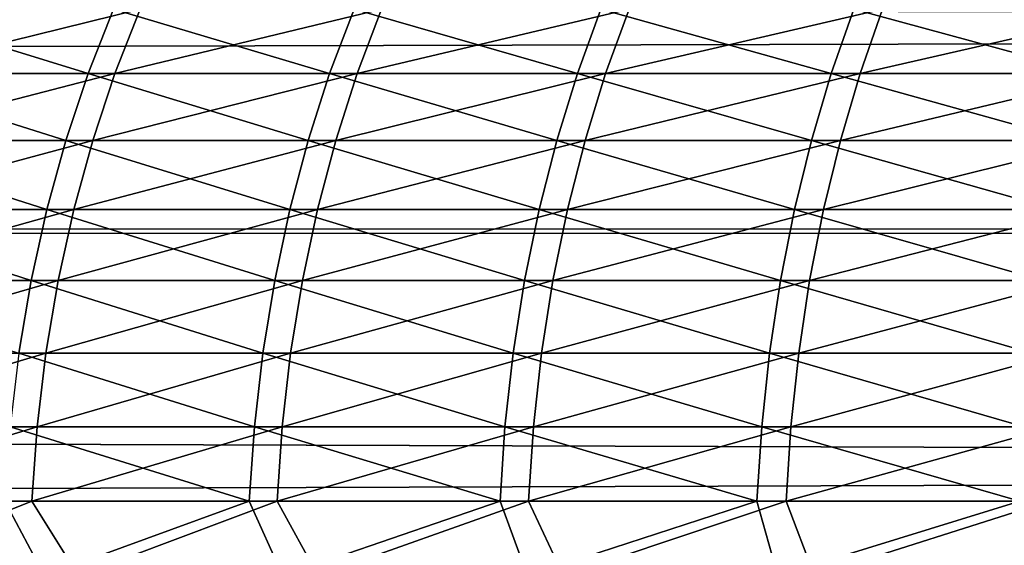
# Model space of a CAD drawing. Header units: millimetres. Extents: x -184 to 165, y -135 to 242.
# Tile 858 of 1056: x -105.419 to -104.479, y 5.229 to 5.731. Entities that reach past the tile are written whole.
import ezdxf

# ---------------------------------------------------------------- set-up
doc = ezdxf.new("R2010")
doc.units = ezdxf.units.MM
doc.header["$LTSCALE"] = 41.718519
for name, color, linetype in [('384', 7, 'CONTINUOUS'), ('386', 7, 'CONTINUOUS'), ('432', 7, 'CONTINUOUS')]:
    doc.layers.add(name, color=color, linetype=linetype)

msp = doc.modelspace()

# ---------------------------------------------------------------- linework, layer by layer
at = {"layer": '384', "linetype": 'CONTINUOUS'}
for points in [[(-34.8031, 5.99816, 60), (-34.41413, 5.55084, 60), (-162.7873, 5.89476, 60), (-34.8031, 5.99816, 60)], [(-162.7873, 5.89476, 60), (-34.41413, 5.55084, 60), (-163.12331, 5.50745, 60), (-162.7873, 5.89476, 60)], [(-34.41413, 5.55084, 60), (-34.02788, 5.10033, 60), (-163.12331, 5.50745, 60), (-34.41413, 5.55084, 60)], [(-163.12331, 5.50745, 60), (-34.02788, 5.10033, 60), (-163.45695, 5.11815, 60), (-163.12331, 5.50745, 60)]]:
    msp.add_3dface(points, dxfattribs=at)
at = {"layer": '386', "linetype": 'CONTINUOUS'}
for points in [[(-34.7127, 5.89476, 63), (-162.6969, 5.99816, 63), (-163.08587, 5.55084, 63), (-34.7127, 5.89476, 63)], [(-34.37669, 5.50745, 63), (-34.7127, 5.89476, 63), (-163.08587, 5.55084, 63), (-34.37669, 5.50745, 63)], [(-34.37669, 5.50745, 63), (-163.08587, 5.55084, 63), (-163.47212, 5.10033, 63), (-34.37669, 5.50745, 63)], [(-34.04305, 5.11815, 63), (-34.37669, 5.50745, 63), (-163.47212, 5.10033, 63), (-34.04305, 5.11815, 63)]]:
    msp.add_3dface(points, dxfattribs=at)
at = {"layer": '432', "linetype": 'CONTINUOUS'}
for points in [[(-105.35399, 5.67962, 7.38984), (-105.55341, 5.74106, 7.15796), (-105.57845, 5.67962, 7.1845), (-105.35399, 5.67962, 7.38984)], [(-105.52864, 5.74106, -7.18125), (-105.3043, 5.74106, -7.38505), (-105.55359, 5.67962, -7.20788), (-105.52864, 5.74106, -7.18125)], [(-105.55359, 5.67962, -7.20788), (-105.3043, 5.74106, -7.38505), (-105.32842, 5.67962, -7.41244), (-105.55359, 5.67962, -7.20788)], [(-105.32978, 5.74106, 7.36254), (-105.55341, 5.74106, 7.15796), (-105.35399, 5.67962, 7.38984), (-105.32978, 5.74106, 7.36254)], [(-105.12331, 5.67962, 7.58816), (-105.32978, 5.74106, 7.36254), (-105.35399, 5.67962, 7.38984), (-105.12331, 5.67962, 7.58816)], [(-105.09995, 5.74106, 7.56013), (-105.32978, 5.74106, 7.36254), (-105.12331, 5.67962, 7.58816), (-105.09995, 5.74106, 7.56013)], [(-105.3043, 5.74106, -7.38505), (-105.07379, 5.74106, -7.58185), (-105.32842, 5.67962, -7.41244), (-105.3043, 5.74106, -7.38505)], [(-105.32842, 5.67962, -7.41244), (-105.07379, 5.74106, -7.58185), (-105.09706, 5.67962, -7.60997), (-105.32842, 5.67962, -7.41244)], [(-104.88663, 5.67962, 7.77929), (-105.09995, 5.74106, 7.56013), (-105.12331, 5.67962, 7.58816), (-104.88663, 5.67962, 7.77929)], [(-104.86415, 5.74106, 7.75055), (-105.09995, 5.74106, 7.56013), (-104.88663, 5.67962, 7.77929), (-104.86415, 5.74106, 7.75055)], [(-105.07379, 5.74106, -7.58185), (-104.83733, 5.74106, -7.77146), (-105.09706, 5.67962, -7.60997), (-105.07379, 5.74106, -7.58185)], [(-105.09706, 5.67962, -7.60997), (-104.83733, 5.74106, -7.77146), (-104.85972, 5.67962, -7.80027), (-105.09706, 5.67962, -7.60997)], [(-104.64418, 5.67962, 7.96304), (-104.86415, 5.74106, 7.75055), (-104.88663, 5.67962, 7.77929), (-104.64418, 5.67962, 7.96304)], [(-104.62259, 5.74106, 7.93362), (-104.86415, 5.74106, 7.75055), (-104.64418, 5.67962, 7.96304), (-104.62259, 5.74106, 7.93362)], [(-104.83733, 5.74106, -7.77146), (-104.59515, 5.74106, -7.95369), (-104.85972, 5.67962, -7.80027), (-104.83733, 5.74106, -7.77146)], [(-104.85972, 5.67962, -7.80027), (-104.59515, 5.74106, -7.95369), (-104.61664, 5.67962, -7.98318), (-104.85972, 5.67962, -7.80027)], [(-104.39619, 5.67962, 8.13924), (-104.62259, 5.74106, 7.93362), (-104.64418, 5.67962, 7.96304), (-104.39619, 5.67962, 8.13924)], [(-104.37551, 5.74106, 8.10917), (-104.62259, 5.74106, 7.93362), (-104.39619, 5.67962, 8.13924), (-104.37551, 5.74106, 8.10917)], [(-104.59515, 5.74106, -7.95369), (-104.34746, 5.74106, -8.12838), (-104.61664, 5.67962, -7.98318), (-104.59515, 5.74106, -7.95369)], [(-104.61664, 5.67962, -7.98318), (-104.34746, 5.74106, -8.12838), (-104.36803, 5.67962, -8.15852), (-104.61664, 5.67962, -7.98318)], [(-105.37523, 5.61574, 7.41379), (-105.57845, 5.67962, 7.1845), (-105.60042, 5.61574, 7.20779), (-105.37523, 5.61574, 7.41379)], [(-105.35399, 5.67962, 7.38984), (-105.57845, 5.67962, 7.1845), (-105.37523, 5.61574, 7.41379), (-105.35399, 5.67962, 7.38984)], [(-105.55359, 5.67962, -7.20788), (-105.32842, 5.67962, -7.41244), (-105.57548, 5.61574, -7.23124), (-105.55359, 5.67962, -7.20788)], [(-105.57548, 5.61574, -7.23124), (-105.32842, 5.67962, -7.41244), (-105.34958, 5.61574, -7.43646), (-105.57548, 5.61574, -7.23124)], [(-105.1438, 5.61574, 7.61276), (-105.35399, 5.67962, 7.38984), (-105.37523, 5.61574, 7.41379), (-105.1438, 5.61574, 7.61276)], [(-105.12331, 5.67962, 7.58816), (-105.35399, 5.67962, 7.38984), (-105.1438, 5.61574, 7.61276), (-105.12331, 5.67962, 7.58816)], [(-105.32842, 5.67962, -7.41244), (-105.09706, 5.67962, -7.60997), (-105.34958, 5.61574, -7.43646), (-105.32842, 5.67962, -7.41244)], [(-105.34958, 5.61574, -7.43646), (-105.09706, 5.67962, -7.60997), (-105.11746, 5.61574, -7.63463), (-105.34958, 5.61574, -7.43646)], [(-104.90636, 5.61574, 7.8045), (-105.12331, 5.67962, 7.58816), (-105.1438, 5.61574, 7.61276), (-104.90636, 5.61574, 7.8045)], [(-104.88663, 5.67962, 7.77929), (-105.12331, 5.67962, 7.58816), (-104.90636, 5.61574, 7.8045), (-104.88663, 5.67962, 7.77929)], [(-105.09706, 5.67962, -7.60997), (-104.85972, 5.67962, -7.80027), (-105.11746, 5.61574, -7.63463), (-105.09706, 5.67962, -7.60997)], [(-105.11746, 5.61574, -7.63463), (-104.85972, 5.67962, -7.80027), (-104.87936, 5.61574, -7.82555), (-105.11746, 5.61574, -7.63463)], [(-104.66312, 5.61574, 7.98885), (-104.88663, 5.67962, 7.77929), (-104.90636, 5.61574, 7.8045), (-104.66312, 5.61574, 7.98885)], [(-104.64418, 5.67962, 7.96304), (-104.88663, 5.67962, 7.77929), (-104.66312, 5.61574, 7.98885), (-104.64418, 5.67962, 7.96304)], [(-104.85972, 5.67962, -7.80027), (-104.61664, 5.67962, -7.98318), (-104.87936, 5.61574, -7.82555), (-104.85972, 5.67962, -7.80027)], [(-104.87936, 5.61574, -7.82555), (-104.61664, 5.67962, -7.98318), (-104.63549, 5.61574, -8.00906), (-104.87936, 5.61574, -7.82555)], [(-104.41432, 5.61574, 8.16561), (-104.64418, 5.67962, 7.96304), (-104.66312, 5.61574, 7.98885), (-104.41432, 5.61574, 8.16561)], [(-104.39619, 5.67962, 8.13924), (-104.64418, 5.67962, 7.96304), (-104.41432, 5.61574, 8.16561), (-104.39619, 5.67962, 8.13924)], [(-104.61664, 5.67962, -7.98318), (-104.36803, 5.67962, -8.15852), (-104.63549, 5.61574, -8.00906), (-104.61664, 5.67962, -7.98318)], [(-104.63549, 5.61574, -8.00906), (-104.36803, 5.67962, -8.15852), (-104.38608, 5.61574, -8.18496), (-104.63549, 5.61574, -8.00906)], [(-105.39339, 5.54973, 7.43426), (-105.60042, 5.61574, 7.20779), (-105.6192, 5.54973, 7.22769), (-105.39339, 5.54973, 7.43426)], [(-105.37523, 5.61574, 7.41379), (-105.60042, 5.61574, 7.20779), (-105.39339, 5.54973, 7.43426), (-105.37523, 5.61574, 7.41379)], [(-105.57548, 5.61574, -7.23124), (-105.34958, 5.61574, -7.43646), (-105.59419, 5.54973, -7.25121), (-105.57548, 5.61574, -7.23124)], [(-105.59419, 5.54973, -7.25121), (-105.34958, 5.61574, -7.43646), (-105.36766, 5.54973, -7.457), (-105.59419, 5.54973, -7.25121)], [(-105.16132, 5.54973, 7.63378), (-105.37523, 5.61574, 7.41379), (-105.39339, 5.54973, 7.43426), (-105.16132, 5.54973, 7.63378)], [(-105.1438, 5.61574, 7.61276), (-105.37523, 5.61574, 7.41379), (-105.16132, 5.54973, 7.63378), (-105.1438, 5.61574, 7.61276)], [(-105.34958, 5.61574, -7.43646), (-105.11746, 5.61574, -7.63463), (-105.36766, 5.54973, -7.457), (-105.34958, 5.61574, -7.43646)], [(-105.36766, 5.54973, -7.457), (-105.11746, 5.61574, -7.63463), (-105.13491, 5.54973, -7.65571), (-105.36766, 5.54973, -7.457)], [(-104.92322, 5.54973, 7.82606), (-105.1438, 5.61574, 7.61276), (-105.16132, 5.54973, 7.63378), (-104.92322, 5.54973, 7.82606)], [(-104.90636, 5.61574, 7.8045), (-105.1438, 5.61574, 7.61276), (-104.92322, 5.54973, 7.82606), (-104.90636, 5.61574, 7.8045)], [(-105.11746, 5.61574, -7.63463), (-104.87936, 5.61574, -7.82555), (-105.13491, 5.54973, -7.65571), (-105.11746, 5.61574, -7.63463)], [(-105.13491, 5.54973, -7.65571), (-104.87936, 5.61574, -7.82555), (-104.89615, 5.54973, -7.84716), (-105.13491, 5.54973, -7.65571)], [(-104.67931, 5.54973, 8.01091), (-104.90636, 5.61574, 7.8045), (-104.92322, 5.54973, 7.82606), (-104.67931, 5.54973, 8.01091)], [(-104.66312, 5.61574, 7.98885), (-104.90636, 5.61574, 7.8045), (-104.67931, 5.54973, 8.01091), (-104.66312, 5.61574, 7.98885)], [(-104.87936, 5.61574, -7.82555), (-104.63549, 5.61574, -8.00906), (-104.89615, 5.54973, -7.84716), (-104.87936, 5.61574, -7.82555)], [(-104.89615, 5.54973, -7.84716), (-104.63549, 5.61574, -8.00906), (-104.6516, 5.54973, -8.03117), (-104.89615, 5.54973, -7.84716)], [(-104.42983, 5.54973, 8.18816), (-104.66312, 5.61574, 7.98885), (-104.67931, 5.54973, 8.01091), (-104.42983, 5.54973, 8.18816)], [(-104.41432, 5.61574, 8.16561), (-104.66312, 5.61574, 7.98885), (-104.42983, 5.54973, 8.18816), (-104.41432, 5.61574, 8.16561)], [(-104.63549, 5.61574, -8.00906), (-104.38608, 5.61574, -8.18496), (-104.6516, 5.54973, -8.03117), (-104.63549, 5.61574, -8.00906)], [(-104.6516, 5.54973, -8.03117), (-104.38608, 5.61574, -8.18496), (-104.40151, 5.54973, -8.20756), (-104.6516, 5.54973, -8.03117)], [(-105.40837, 5.48194, 7.45116), (-105.6192, 5.54973, 7.22769), (-105.6347, 5.48194, 7.24412), (-105.40837, 5.48194, 7.45116)], [(-105.39339, 5.54973, 7.43426), (-105.6192, 5.54973, 7.22769), (-105.40837, 5.48194, 7.45116), (-105.39339, 5.54973, 7.43426)], [(-105.59419, 5.54973, -7.25121), (-105.36766, 5.54973, -7.457), (-105.60963, 5.48194, -7.26769), (-105.59419, 5.54973, -7.25121)], [(-105.60963, 5.48194, -7.26769), (-105.36766, 5.54973, -7.457), (-105.38259, 5.48194, -7.47394), (-105.60963, 5.48194, -7.26769)], [(-105.17578, 5.48194, 7.65113), (-105.39339, 5.54973, 7.43426), (-105.40837, 5.48194, 7.45116), (-105.17578, 5.48194, 7.65113)], [(-105.16132, 5.54973, 7.63378), (-105.39339, 5.54973, 7.43426), (-105.17578, 5.48194, 7.65113), (-105.16132, 5.54973, 7.63378)], [(-105.36766, 5.54973, -7.457), (-105.13491, 5.54973, -7.65571), (-105.38259, 5.48194, -7.47394), (-105.36766, 5.54973, -7.457)], [(-105.38259, 5.48194, -7.47394), (-105.13491, 5.54973, -7.65571), (-105.14931, 5.48194, -7.67311), (-105.38259, 5.48194, -7.47394)], [(-104.93714, 5.48194, 7.84384), (-105.16132, 5.54973, 7.63378), (-105.17578, 5.48194, 7.65113), (-104.93714, 5.48194, 7.84384)], [(-104.92322, 5.54973, 7.82606), (-105.16132, 5.54973, 7.63378), (-104.93714, 5.48194, 7.84384), (-104.92322, 5.54973, 7.82606)], [(-105.13491, 5.54973, -7.65571), (-104.89615, 5.54973, -7.84716), (-105.14931, 5.48194, -7.67311), (-105.13491, 5.54973, -7.65571)], [(-105.14931, 5.48194, -7.67311), (-104.89615, 5.54973, -7.84716), (-104.91, 5.48194, -7.865), (-105.14931, 5.48194, -7.67311)], [(-104.69267, 5.48194, 8.02911), (-104.92322, 5.54973, 7.82606), (-104.93714, 5.48194, 7.84384), (-104.69267, 5.48194, 8.02911)], [(-104.67931, 5.54973, 8.01091), (-104.92322, 5.54973, 7.82606), (-104.69267, 5.48194, 8.02911), (-104.67931, 5.54973, 8.01091)], [(-104.89615, 5.54973, -7.84716), (-104.6516, 5.54973, -8.03117), (-104.91, 5.48194, -7.865), (-104.89615, 5.54973, -7.84716)], [(-104.91, 5.48194, -7.865), (-104.6516, 5.54973, -8.03117), (-104.6649, 5.48194, -8.04943), (-104.91, 5.48194, -7.865)], [(-104.44262, 5.48194, 8.20677), (-104.67931, 5.54973, 8.01091), (-104.69267, 5.48194, 8.02911), (-104.44262, 5.48194, 8.20677)], [(-104.42983, 5.54973, 8.18816), (-104.67931, 5.54973, 8.01091), (-104.44262, 5.48194, 8.20677), (-104.42983, 5.54973, 8.18816)], [(-104.6516, 5.54973, -8.03117), (-104.40151, 5.54973, -8.20756), (-104.6649, 5.48194, -8.04943), (-104.6516, 5.54973, -8.03117)], [(-104.6649, 5.48194, -8.04943), (-104.40151, 5.54973, -8.20756), (-104.41424, 5.48194, -8.22622), (-104.6649, 5.48194, -8.04943)], [(-105.40837, 5.48194, 7.45116), (-105.6347, 5.48194, 7.24412), (-105.4201, 5.4127, 7.46439), (-105.40837, 5.48194, 7.45116)], [(-105.60963, 5.48194, -7.26769), (-105.38259, 5.48194, -7.47394), (-105.62172, 5.4127, -7.28059), (-105.60963, 5.48194, -7.26769)], [(-105.62172, 5.4127, -7.28059), (-105.38259, 5.48194, -7.47394), (-105.39428, 5.4127, -7.48721), (-105.62172, 5.4127, -7.28059)], [(-105.1871, 5.4127, 7.66471), (-105.40837, 5.48194, 7.45116), (-105.4201, 5.4127, 7.46439), (-105.1871, 5.4127, 7.66471)], [(-105.17578, 5.48194, 7.65113), (-105.40837, 5.48194, 7.45116), (-105.1871, 5.4127, 7.66471), (-105.17578, 5.48194, 7.65113)], [(-105.38259, 5.48194, -7.47394), (-105.14931, 5.48194, -7.67311), (-105.39428, 5.4127, -7.48721), (-105.38259, 5.48194, -7.47394)], [(-105.39428, 5.4127, -7.48721), (-105.14931, 5.48194, -7.67311), (-105.16058, 5.4127, -7.68673), (-105.39428, 5.4127, -7.48721)], [(-104.94803, 5.4127, 7.85777), (-105.17578, 5.48194, 7.65113), (-105.1871, 5.4127, 7.66471), (-104.94803, 5.4127, 7.85777)], [(-104.93714, 5.48194, 7.84384), (-105.17578, 5.48194, 7.65113), (-104.94803, 5.4127, 7.85777), (-104.93714, 5.48194, 7.84384)], [(-105.14931, 5.48194, -7.67311), (-104.91, 5.48194, -7.865), (-105.16058, 5.4127, -7.68673), (-105.14931, 5.48194, -7.67311)], [(-105.16058, 5.4127, -7.68673), (-104.91, 5.48194, -7.865), (-104.92085, 5.4127, -7.87896), (-105.16058, 5.4127, -7.68673)], [(-104.70314, 5.4127, 8.04337), (-104.93714, 5.48194, 7.84384), (-104.94803, 5.4127, 7.85777), (-104.70314, 5.4127, 8.04337)], [(-104.69267, 5.48194, 8.02911), (-104.93714, 5.48194, 7.84384), (-104.70314, 5.4127, 8.04337), (-104.69267, 5.48194, 8.02911)], [(-104.91, 5.48194, -7.865), (-104.6649, 5.48194, -8.04943), (-104.92085, 5.4127, -7.87896), (-104.91, 5.48194, -7.865)], [(-104.92085, 5.4127, -7.87896), (-104.6649, 5.48194, -8.04943), (-104.67531, 5.4127, -8.06372), (-104.92085, 5.4127, -7.87896)], [(-104.45264, 5.4127, 8.22134), (-104.69267, 5.48194, 8.02911), (-104.70314, 5.4127, 8.04337), (-104.45264, 5.4127, 8.22134)], [(-104.44262, 5.48194, 8.20677), (-104.69267, 5.48194, 8.02911), (-104.45264, 5.4127, 8.22134), (-104.44262, 5.48194, 8.20677)], [(-104.6649, 5.48194, -8.04943), (-104.41424, 5.48194, -8.22622), (-104.67531, 5.4127, -8.06372), (-104.6649, 5.48194, -8.04943)], [(-104.67531, 5.4127, -8.06372), (-104.41424, 5.48194, -8.22622), (-104.4242, 5.4127, -8.24082), (-104.67531, 5.4127, -8.06372)], [(-105.62172, 5.4127, -7.28059), (-105.39428, 5.4127, -7.48721), (-105.6304, 5.34239, -7.28986), (-105.62172, 5.4127, -7.28059)], [(-105.6304, 5.34239, -7.28986), (-105.39428, 5.4127, -7.48721), (-105.40267, 5.34239, -7.49674), (-105.6304, 5.34239, -7.28986)], [(-105.19523, 5.34239, 7.67447), (-105.4201, 5.4127, 7.46439), (-105.42853, 5.34239, 7.47388), (-105.19523, 5.34239, 7.67447)], [(-105.1871, 5.4127, 7.66471), (-105.4201, 5.4127, 7.46439), (-105.19523, 5.34239, 7.67447), (-105.1871, 5.4127, 7.66471)], [(-105.39428, 5.4127, -7.48721), (-105.16058, 5.4127, -7.68673), (-105.40267, 5.34239, -7.49674), (-105.39428, 5.4127, -7.48721)], [(-105.40267, 5.34239, -7.49674), (-105.16058, 5.4127, -7.68673), (-105.16867, 5.34239, -7.69651), (-105.40267, 5.34239, -7.49674)], [(-104.95586, 5.34239, 7.86777), (-105.1871, 5.4127, 7.66471), (-105.19523, 5.34239, 7.67447), (-104.95586, 5.34239, 7.86777)], [(-104.94803, 5.4127, 7.85777), (-105.1871, 5.4127, 7.66471), (-104.95586, 5.34239, 7.86777), (-104.94803, 5.4127, 7.85777)], [(-105.16058, 5.4127, -7.68673), (-104.92085, 5.4127, -7.87896), (-105.16867, 5.34239, -7.69651), (-105.16058, 5.4127, -7.68673)], [(-105.16867, 5.34239, -7.69651), (-104.92085, 5.4127, -7.87896), (-104.92864, 5.34239, -7.88899), (-105.16867, 5.34239, -7.69651)], [(-104.71065, 5.34239, 8.05361), (-104.94803, 5.4127, 7.85777), (-104.95586, 5.34239, 7.86777), (-104.71065, 5.34239, 8.05361)], [(-104.70314, 5.4127, 8.04337), (-104.94803, 5.4127, 7.85777), (-104.71065, 5.34239, 8.05361), (-104.70314, 5.4127, 8.04337)], [(-104.92085, 5.4127, -7.87896), (-104.67531, 5.4127, -8.06372), (-104.92864, 5.34239, -7.88899), (-104.92085, 5.4127, -7.87896)], [(-104.92864, 5.34239, -7.88899), (-104.67531, 5.4127, -8.06372), (-104.68279, 5.34239, -8.07398), (-104.92864, 5.34239, -7.88899)], [(-104.45983, 5.34239, 8.2318), (-104.70314, 5.4127, 8.04337), (-104.71065, 5.34239, 8.05361), (-104.45983, 5.34239, 8.2318)], [(-104.45264, 5.4127, 8.22134), (-104.70314, 5.4127, 8.04337), (-104.45983, 5.34239, 8.2318), (-104.45264, 5.4127, 8.22134)], [(-104.67531, 5.4127, -8.06372), (-104.4242, 5.4127, -8.24082), (-104.68279, 5.34239, -8.07398), (-104.67531, 5.4127, -8.06372)], [(-104.68279, 5.34239, -8.07398), (-104.4242, 5.4127, -8.24082), (-104.43136, 5.34239, -8.25131), (-104.68279, 5.34239, -8.07398)], [(-105.6304, 5.34239, -7.28986), (-105.40267, 5.34239, -7.49674), (-105.63562, 5.27134, -7.29543), (-105.6304, 5.34239, -7.28986)], [(-105.63562, 5.27134, -7.29543), (-105.40267, 5.34239, -7.49674), (-105.40772, 5.27134, -7.50247), (-105.63562, 5.27134, -7.29543)], [(-105.20012, 5.27134, 7.68034), (-105.42853, 5.34239, 7.47388), (-105.4336, 5.27134, 7.4796), (-105.20012, 5.27134, 7.68034)], [(-105.19523, 5.34239, 7.67447), (-105.42853, 5.34239, 7.47388), (-105.20012, 5.27134, 7.68034), (-105.19523, 5.34239, 7.67447)], [(-105.40267, 5.34239, -7.49674), (-105.16867, 5.34239, -7.69651), (-105.40772, 5.27134, -7.50247), (-105.40267, 5.34239, -7.49674)], [(-105.40772, 5.27134, -7.50247), (-105.16867, 5.34239, -7.69651), (-105.17354, 5.27134, -7.7024), (-105.40772, 5.27134, -7.50247)], [(-104.96057, 5.27134, 7.87378), (-105.19523, 5.34239, 7.67447), (-105.20012, 5.27134, 7.68034), (-104.96057, 5.27134, 7.87378)], [(-104.95586, 5.34239, 7.86777), (-105.19523, 5.34239, 7.67447), (-104.96057, 5.27134, 7.87378), (-104.95586, 5.34239, 7.86777)], [(-105.16867, 5.34239, -7.69651), (-104.92864, 5.34239, -7.88899), (-105.17354, 5.27134, -7.7024), (-105.16867, 5.34239, -7.69651)], [(-105.17354, 5.27134, -7.7024), (-104.92864, 5.34239, -7.88899), (-104.93333, 5.27134, -7.89502), (-105.17354, 5.27134, -7.7024)], [(-104.71517, 5.27134, 8.05977), (-104.95586, 5.34239, 7.86777), (-104.96057, 5.27134, 7.87378), (-104.71517, 5.27134, 8.05977)], [(-104.71065, 5.34239, 8.05361), (-104.95586, 5.34239, 7.86777), (-104.71517, 5.27134, 8.05977), (-104.71065, 5.34239, 8.05361)], [(-104.92864, 5.34239, -7.88899), (-104.68279, 5.34239, -8.07398), (-104.93333, 5.27134, -7.89502), (-104.92864, 5.34239, -7.88899)], [(-104.93333, 5.27134, -7.89502), (-104.68279, 5.34239, -8.07398), (-104.68729, 5.27134, -8.08015), (-104.93333, 5.27134, -7.89502)], [(-104.46416, 5.27134, 8.2381), (-104.71065, 5.34239, 8.05361), (-104.71517, 5.27134, 8.05977), (-104.46416, 5.27134, 8.2381)], [(-104.45983, 5.34239, 8.2318), (-104.71065, 5.34239, 8.05361), (-104.46416, 5.27134, 8.2381), (-104.45983, 5.34239, 8.2318)], [(-104.68279, 5.34239, -8.07398), (-104.43136, 5.34239, -8.25131), (-104.68729, 5.27134, -8.08015), (-104.68279, 5.34239, -8.07398)], [(-104.68729, 5.27134, -8.08015), (-104.43136, 5.34239, -8.25131), (-104.43567, 5.27134, -8.25762), (-104.68729, 5.27134, -8.08015)], [(-105.58582, 5.2, -7.34524), (-105.63562, 5.27134, -7.29543), (-105.40772, 5.27134, -7.50247), (-105.58582, 5.2, -7.34524)], [(-105.6176, 5.2, 7.31576), (-105.39569, 5.2, 7.51644), (-105.4336, 5.27134, 7.4796), (-105.6176, 5.2, 7.31576)], [(-105.36305, 5.2, -7.54496), (-105.58582, 5.2, -7.34524), (-105.40772, 5.27134, -7.50247), (-105.36305, 5.2, -7.54496)], [(-105.39569, 5.2, 7.51644), (-105.20012, 5.27134, 7.68034), (-105.4336, 5.27134, 7.4796), (-105.39569, 5.2, 7.51644)], [(-105.36305, 5.2, -7.54496), (-105.40772, 5.27134, -7.50247), (-105.17354, 5.27134, -7.7024), (-105.36305, 5.2, -7.54496)], [(-105.39569, 5.2, 7.51644), (-105.16788, 5.2, 7.71039), (-105.20012, 5.27134, 7.68034), (-105.39569, 5.2, 7.51644)], [(-105.1344, 5.2, -7.73792), (-105.36305, 5.2, -7.54496), (-105.17354, 5.27134, -7.7024), (-105.1344, 5.2, -7.73792)], [(-105.16788, 5.2, 7.71039), (-104.96057, 5.27134, 7.87378), (-105.20012, 5.27134, 7.68034), (-105.16788, 5.2, 7.71039)], [(-105.1344, 5.2, -7.73792), (-105.17354, 5.27134, -7.7024), (-104.93333, 5.27134, -7.89502), (-105.1344, 5.2, -7.73792)], [(-105.16788, 5.2, 7.71039), (-104.93437, 5.2, 7.89743), (-104.96057, 5.27134, 7.87378), (-105.16788, 5.2, 7.71039)], [(-104.90008, 5.2, -7.92395), (-105.1344, 5.2, -7.73792), (-104.93333, 5.27134, -7.89502), (-104.90008, 5.2, -7.92395)], [(-104.93437, 5.2, 7.89743), (-104.71517, 5.27134, 8.05977), (-104.96057, 5.27134, 7.87378), (-104.93437, 5.2, 7.89743)], [(-104.93437, 5.2, 7.89743), (-104.69537, 5.2, 8.07741), (-104.71517, 5.27134, 8.05977), (-104.93437, 5.2, 7.89743)], [(-104.90008, 5.2, -7.92395), (-104.93333, 5.27134, -7.89502), (-104.68729, 5.27134, -8.08015), (-104.90008, 5.2, -7.92395)], [(-104.6603, 5.2, -8.10289), (-104.90008, 5.2, -7.92395), (-104.68729, 5.27134, -8.08015), (-104.6603, 5.2, -8.10289)], [(-104.69537, 5.2, 8.07741), (-104.46416, 5.27134, 8.2381), (-104.71517, 5.27134, 8.05977), (-104.69537, 5.2, 8.07741)], [(-104.69537, 5.2, 8.07741), (-104.45109, 5.2, 8.25016), (-104.46416, 5.27134, 8.2381), (-104.69537, 5.2, 8.07741)], [(-104.6603, 5.2, -8.10289), (-104.68729, 5.27134, -8.08015), (-104.43567, 5.27134, -8.25762), (-104.6603, 5.2, -8.10289)], [(-104.41528, 5.2, -8.27458), (-104.6603, 5.2, -8.10289), (-104.43567, 5.27134, -8.25762), (-104.41528, 5.2, -8.27458)]]:
    msp.add_3dface(points, dxfattribs=at)

doc.saveas('drawing.dxf')
